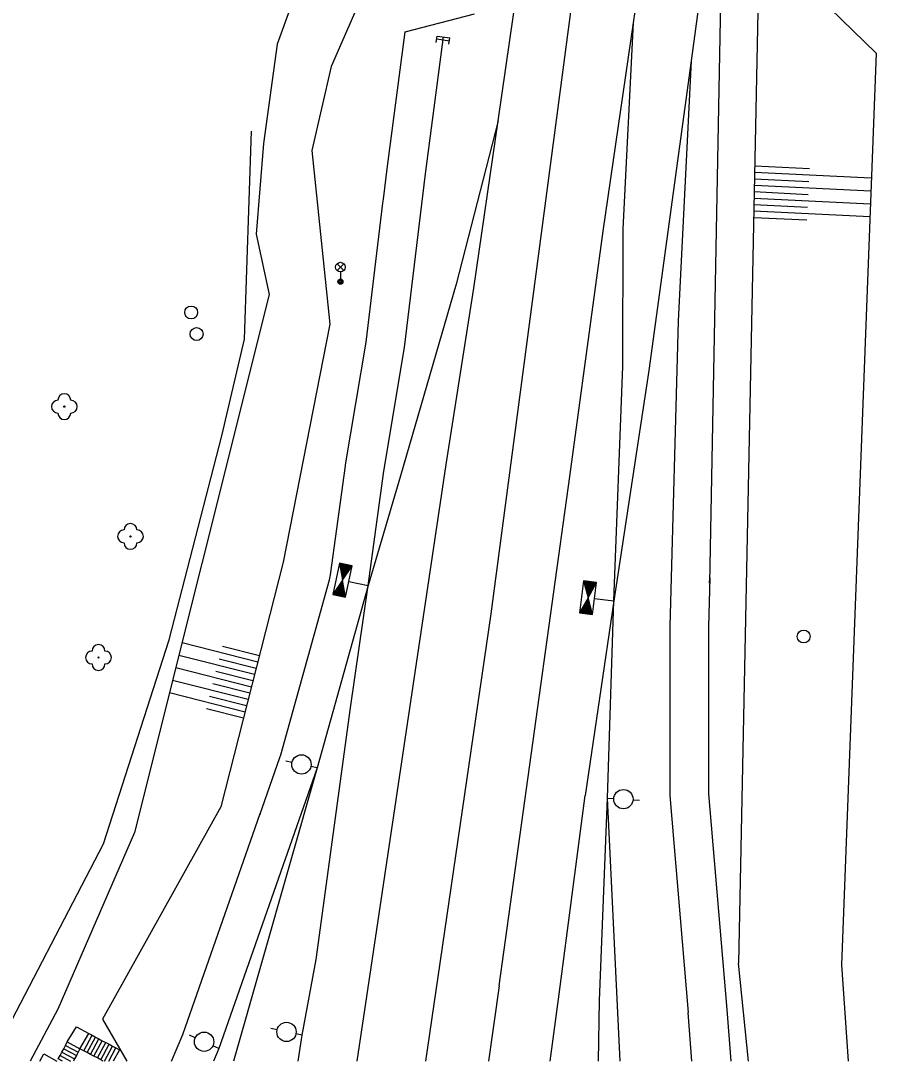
# Model space of a CAD drawing. Extents: x -598932 to -598196, y -1162207 to -1161504.
# Drawn here: x -598407.2 to -598340.9, y -1162207 to -1162126.2 of the extents above; entities that cross this region are included whole.
import ezdxf

# ---------------------------------------------------------------- set-up
doc = ezdxf.new("R2010")
doc.units = 0
for name, color, linetype in [('Level 12', 7, 'Continuous'), ('Level 22', 7, 'Continuous'), ('Level 27', 7, 'Continuous'), ('Level 33', 7, 'Continuous'), ('TM - budovy zdene_ betonove - VP', 7, 'Continuous'), ('TM - CD - osa koleji', 7, 'Continuous'), ('TM - dolni hrana svahu', 7, 'Continuous'), ('TM - horni hrana svahu', 7, 'Continuous'), ('TM - letecke snimky - pomocna linie', 7, 'Continuous'), ('TM - plot dreveny_ kovovy - VP', 7, 'Continuous'), ('TM - rozhrani ploch obecne - VP', 7, 'Continuous'), ('TM - schody - VP', 7, 'Continuous'), ('TM - srafovani', 7, 'Continuous')]:
    doc.layers.add(name, color=color, linetype=linetype)

msp = doc.modelspace()

# ---------------------------------------------------------------- linework, layer by layer
at = {"layer": 'Level 12'}
for p, q in [((-598375.006, -1162127.894), (-598374.935, -1162127.399)), ((-598374.935, -1162127.399), (-598373.945, -1162127.541)), ((-598373.981, -1162127.788), (-598374.97, -1162127.646)), ((-598374.016, -1162128.036), (-598373.945, -1162127.541)), ((-598381.793, -1162169.73), (-598380.3, -1162170.04)), ((-598362.733, -1162171.052), (-598361.22, -1162171.24)), ((-598386.196, -1162183.773), (-598386.685, -1162183.669)), ((-598384.24, -1162184.19), (-598384.729, -1162184.086)), ((-598361.73, -1162186.55), (-598361.231, -1162186.579)), ((-598359.733, -1162186.666), (-598359.234, -1162186.695)), ((-598393.7, -1162205.141), (-598394.155, -1162204.933)), ((-598387.356, -1162204.533), (-598387.845, -1162204.429)), ((-598385.4, -1162204.95), (-598385.889, -1162204.846)), ((-598391.88, -1162205.97), (-598392.335, -1162205.763))]:
    msp.add_line(p, q, dxfattribs=at)
for points in [[(-598382.047, -1162170.954), (-598381.54, -1162168.507), (-598382.519, -1162168.304), (-598383.026, -1162170.752)], [(-598382.519, -1162168.304), (-598382.283, -1162169.629), (-598381.54, -1162168.507)], [(-598382.456, -1162168.368), (-598382.255, -1162169.497), (-598381.622, -1162168.54)], [(-598382.394, -1162168.432), (-598382.228, -1162169.366), (-598381.705, -1162168.574)], [(-598382.332, -1162168.495), (-598382.201, -1162169.233), (-598381.787, -1162168.608)], [(-598382.27, -1162168.559), (-598382.173, -1162169.101), (-598381.869, -1162168.642)], [(-598382.208, -1162168.623), (-598382.146, -1162168.97), (-598381.952, -1162168.676)], [(-598382.146, -1162168.687), (-598382.119, -1162168.838), (-598382.034, -1162168.71)], [(-598383.026, -1162170.752), (-598382.047, -1162170.954), (-598382.283, -1162169.629)], [(-598382.944, -1162170.718), (-598382.109, -1162170.89), (-598382.31, -1162169.761)], [(-598382.861, -1162170.684), (-598382.172, -1162170.827), (-598382.337, -1162169.892)], [(-598382.778, -1162170.65), (-598382.234, -1162170.763), (-598382.365, -1162170.025)], [(-598382.697, -1162170.616), (-598382.295, -1162170.699), (-598382.392, -1162170.157)], [(-598382.614, -1162170.582), (-598382.358, -1162170.635), (-598382.419, -1162170.288)], [(-598362.888, -1162172.292), (-598362.579, -1162169.811), (-598363.571, -1162169.687), (-598363.88, -1162172.168)], [(-598363.571, -1162169.687), (-598363.229, -1162170.99), (-598362.579, -1162169.811)], [(-598363.504, -1162169.746), (-598363.213, -1162170.856), (-598362.658, -1162169.852)], [(-598363.437, -1162169.805), (-598363.196, -1162170.723), (-598362.738, -1162169.892)], [(-598363.369, -1162169.864), (-598363.179, -1162170.589), (-598362.818, -1162169.933)], [(-598363.303, -1162169.922), (-598363.163, -1162170.455), (-598362.896, -1162169.973)], [(-598363.236, -1162169.981), (-598363.146, -1162170.322), (-598362.976, -1162170.014)], [(-598363.169, -1162170.04), (-598363.13, -1162170.188), (-598363.055, -1162170.054)], [(-598382.531, -1162170.548), (-598382.42, -1162170.571), (-598382.447, -1162170.42)], [(-598363.88, -1162172.168), (-598362.888, -1162172.292), (-598363.229, -1162170.99)], [(-598363.8, -1162172.128), (-598362.955, -1162172.233), (-598363.246, -1162171.124)], [(-598363.721, -1162172.087), (-598363.022, -1162172.174), (-598363.263, -1162171.257)], [(-598363.641, -1162172.047), (-598363.089, -1162172.116), (-598363.279, -1162171.391)], [(-598363.563, -1162172.006), (-598363.156, -1162172.057), (-598363.296, -1162171.525)], [(-598363.483, -1162171.966), (-598363.223, -1162171.998), (-598363.313, -1162171.658)], [(-598363.403, -1162171.925), (-598363.29, -1162171.939), (-598363.329, -1162171.792)]]:
    msp.add_lwpolyline(points, close=True, dxfattribs=at)
for centre in [(-598385.463, -1162183.93), (-598360.482, -1162186.623), (-598386.623, -1162204.69), (-598393.017, -1162205.452)]:
    msp.add_circle(centre, 0.75, dxfattribs=at)
at = {"layer": 'Level 22'}
for centre in [(-598403.86, -1162156.16), (-598398.73, -1162166.23), (-598401.21, -1162175.63)]:
    msp.add_circle(centre, 0.05, dxfattribs=at)
for centre, start, end in [((-598404.36, -1162156.16), 90, 270), ((-598403.86, -1162155.66), 0, 180), ((-598403.36, -1162156.16), 270, 90), ((-598403.86, -1162156.66), 180, 0), ((-598398.73, -1162165.73), 0, 180), ((-598399.23, -1162166.23), 90, 270), ((-598398.23, -1162166.23), 270, 90), ((-598398.73, -1162166.73), 180, 0), ((-598401.71, -1162175.63), 90, 270), ((-598401.21, -1162175.13), 0, 180), ((-598400.71, -1162175.63), 270, 90), ((-598401.21, -1162176.13), 180, 0)]:
    msp.add_arc(centre, 0.5, start, end, dxfattribs=at)
at = {"layer": 'Level 27'}
for centre in [(-598394.02, -1162148.85), (-598393.6, -1162150.53), (-598346.5, -1162174)]:
    msp.add_circle(centre, 0.5, dxfattribs=at)
at = {"layer": 'Level 33'}
for p, q in [((-598382.705, -1162145.6), (-598382.175, -1162145.07)), ((-598382.705, -1162145.07), (-598382.175, -1162145.6)), ((-598382.44, -1162145.71), (-598382.44, -1162146.46))]:
    msp.add_line(p, q, dxfattribs=at)
for centre, radius in [((-598382.44, -1162145.335), 0.375), ((-598382.44, -1162146.46), 0.2), ((-598382.44, -1162146.46), 0.145), ((-598382.44, -1162146.46), 0.0876)]:
    msp.add_circle(centre, radius, dxfattribs=at)
at = {"layer": 'TM - budovy zdene_ betonove - VP'}
for points in [[(-598405.774, -1162206.96), (-598405.46, -1162206.39)], [(-598405.46, -1162206.39), (-598404.435, -1162206.96)]]:
    msp.add_lwpolyline(points, dxfattribs=at)
at = {"layer": 'TM - CD - osa koleji'}
for points in [[(-598380.05, -1162199.68), (-598374.24, -1162160.64), (-598372.09, -1162146.97), (-598370.21, -1162133.97), (-598368.42, -1162121.61), (-598367.4, -1162114.35)], [(-598363.17, -1162115), (-598363.36, -1162116.32), (-598370.78, -1162172.23), (-598374.88, -1162200.42)], [(-598370.13, -1162201.1), (-598364.64, -1162161.57), (-598362.06, -1162142.53), (-598359.7, -1162126.38), (-598358.16, -1162115.78)], [(-598353.48, -1162116.5), (-598355.23, -1162129.32), (-598358.5, -1162153.35), (-598361.22, -1162171.24), (-598363.45, -1162186.35)], [(-598361.73, -1162186.55), (-598361.22, -1162171.24), (-598360.54, -1162153.01), (-598360.5, -1162142.35), (-598359.7, -1162126.38)], [(-598384.33, -1162199.07), (-598381.66, -1162179.53), (-598380.3, -1162170.04), (-598379.08, -1162161.17), (-598377.46, -1162151.58), (-598375.84, -1162138.08), (-598374.44, -1162127.47)], [(-598355.23, -1162129.32), (-598356.23, -1162149.52), (-598356.89, -1162173.22), (-598356.89, -1162186.35), (-598355.45, -1162203.19)], [(-598370.21, -1162133.97), (-598373.47, -1162146.66), (-598377.78, -1162161.52), (-598380.3, -1162170.04), (-598384.24, -1162184.19)], [(-598384.24, -1162184.19), (-598391.88, -1162205.97), (-598392.297, -1162206.96)], [(-598384.24, -1162184.19), (-598390.733, -1162206.96)], [(-598365.46, -1162201.76), (-598363.45, -1162186.35)], [(-598362.415, -1162206.96), (-598362.33, -1162202.26), (-598361.73, -1162186.55)], [(-598360.734, -1162206.96), (-598361.73, -1162186.55)], [(-598385.708, -1162206.96), (-598385.4, -1162204.95), (-598384.33, -1162199.07)], [(-598381.136, -1162206.96), (-598380.05, -1162199.68)], [(-598374.88, -1162200.42), (-598375.845, -1162206.96)], [(-598370.13, -1162201.1), (-598370.946, -1162206.96)], [(-598366.163, -1162206.96), (-598365.46, -1162201.76)], [(-598355.166, -1162206.96), (-598355.45, -1162203.19)]]:
    msp.add_lwpolyline(points, dxfattribs=at)
at = {"layer": 'TM - dolni hrana svahu'}
for points in [[(-598378.1, -1162112.65), (-598379.7, -1162113.75), (-598382.16, -1162116.5), (-598385.13, -1162121.88), (-598387.34, -1162128.03), (-598388.41, -1162135.73), (-598388.99, -1162142.78), (-598387.98, -1162147.46), (-598398.42, -1162189.2), (-598404.37, -1162202.91), (-598406.503, -1162206.96)], [(-598350.62, -1162118.13), (-598345.55, -1162119.37), (-598344.57, -1162120.21), (-598344.27, -1162121.29), (-598344.47, -1162125.23), (-598340.87, -1162128.73), (-598343.57, -1162199.49)], [(-598343.57, -1162199.49), (-598343.053, -1162206.96)]]:
    msp.add_lwpolyline(points, dxfattribs=at)
at = {"layer": 'TM - horni hrana svahu'}
for points in [[(-598371.61, -1162120.09), (-598375.57, -1162119.46), (-598379.08, -1162120.4), (-598383.15, -1162129.75), (-598384.66, -1162136.27), (-598383.25, -1162149.76), (-598386.89, -1162168.24), (-598391.72, -1162187.23), (-598400.91, -1162203.69), (-598399.018, -1162206.96)], [(-598350.91, -1162122.76), (-598349.99, -1162122.92), (-598351.56, -1162199.35)], [(-598350.784, -1162206.96), (-598351.56, -1162199.35)]]:
    msp.add_lwpolyline(points, dxfattribs=at)
at = {"layer": 'TM - letecke snimky - pomocna linie'}
for points in [[(-598352.93, -1162123.32), (-598353.8, -1162169.86), (-598353.78, -1162169.44), (-598353.89, -1162173.26), (-598353.89, -1162186.22), (-598352.46, -1162202.95), (-598352.16, -1162206.96)], [(-598395.547, -1162206.96), (-598394.68, -1162204.89), (-598388.66, -1162187.73), (-598388.7, -1162187.85), (-598387.13, -1162183.38), (-598387.07, -1162183.18), (-598383.28, -1162169.61), (-598383.2, -1162169.21), (-598382.05, -1162160.76), (-598382.04, -1162160.67), (-598380.43, -1162151.15), (-598379.14, -1162140.36), (-598379.1, -1162140.06), (-598378.82, -1162137.71), (-598377.41, -1162127.08), (-598372.04, -1162125.68)]]:
    msp.add_lwpolyline(points, dxfattribs=at)
at = {"layer": 'TM - plot dreveny_ kovovy - VP'}
for points in [[(-598391.64, -1162158.43), (-598389.89, -1162150.93), (-598389.34, -1162134.79)], [(-598409.621, -1162206.96), (-598400.83, -1162190.09), (-598395.74, -1162174.25), (-598391.64, -1162158.43)]]:
    msp.add_lwpolyline(points, dxfattribs=at)
at = {"layer": 'TM - rozhrani ploch obecne - VP'}
for points in [[(-598403.63, -1162205.47), (-598402.92, -1162204.29)], [(-598402.92, -1162204.29), (-598401.97, -1162204.8)], [(-598402.65, -1162205.99), (-598401.97, -1162204.8)], [(-598401.97, -1162204.8), (-598401.71, -1162204.94)], [(-598401.71, -1162204.94), (-598401.44, -1162205.09)], [(-598403.91, -1162206), (-598403.77, -1162205.73)], [(-598403.77, -1162205.73), (-598403.63, -1162205.47)], [(-598403.63, -1162205.47), (-598402.65, -1162205.99)], [(-598401.44, -1162205.09), (-598401.18, -1162205.23)], [(-598401.18, -1162205.23), (-598400.92, -1162205.37)], [(-598400.92, -1162205.37), (-598400.65, -1162205.51)], [(-598400.65, -1162205.51), (-598400.39, -1162205.65)], [(-598400.39, -1162205.65), (-598400.12, -1162205.79)], [(-598400.12, -1162205.79), (-598399.86, -1162205.93)], [(-598404.33, -1162206.79), (-598404.19, -1162206.53)], [(-598404.19, -1162206.53), (-598404.05, -1162206.26)], [(-598404.05, -1162206.26), (-598403.91, -1162206)], [(-598402.93, -1162206.52), (-598403.07, -1162206.78)], [(-598402.79, -1162206.25), (-598402.93, -1162206.52)], [(-598402.65, -1162205.99), (-598402.79, -1162206.25)], [(-598402.35, -1162206.15), (-598402.65, -1162205.99)], [(-598402.09, -1162206.29), (-598402.35, -1162206.15)], [(-598401.82, -1162206.43), (-598402.09, -1162206.29)], [(-598401.56, -1162206.57), (-598401.82, -1162206.43)], [(-598401.3, -1162206.71), (-598401.56, -1162206.57)], [(-598399.59, -1162206.08), (-598400.067, -1162206.96)], [(-598399.86, -1162205.93), (-598399.59, -1162206.08)], [(-598404.009, -1162206.96), (-598404.33, -1162206.79)], [(-598403.07, -1162206.78), (-598403.163, -1162206.96)], [(-598401.03, -1162206.86), (-598401.3, -1162206.71)], [(-598400.844, -1162206.96), (-598401.03, -1162206.86)]]:
    msp.add_lwpolyline(points, dxfattribs=at)
at = {"layer": 'TM - schody - VP'}
for points in [[(-598402.35, -1162206.15), (-598401.71, -1162204.94)], [(-598403.77, -1162205.73), (-598402.79, -1162206.25)], [(-598402.09, -1162206.29), (-598401.44, -1162205.09)], [(-598401.82, -1162206.43), (-598401.18, -1162205.23)], [(-598401.56, -1162206.57), (-598400.92, -1162205.37)], [(-598401.3, -1162206.71), (-598400.65, -1162205.51)], [(-598401.03, -1162206.86), (-598400.39, -1162205.65)], [(-598400.749, -1162206.96), (-598400.12, -1162205.79)], [(-598404.19, -1162206.53), (-598403.379, -1162206.96)], [(-598404.05, -1162206.26), (-598403.07, -1162206.78)], [(-598403.91, -1162206), (-598402.93, -1162206.52)], [(-598400.405, -1162206.96), (-598399.86, -1162205.93)]]:
    msp.add_lwpolyline(points, dxfattribs=at)
at = {"layer": 'TM - srafovani'}
for points in [[(-598341.25, -1162138.44), (-598350.3, -1162138)], [(-598346.05, -1162137.71), (-598350.29, -1162137.5)], [(-598346.1, -1162138.71), (-598350.31, -1162138.5)], [(-598346.15, -1162139.71), (-598350.33, -1162139.5)], [(-598341.29, -1162139.44), (-598350.32, -1162139)], [(-598341.33, -1162140.44), (-598350.34, -1162140)], [(-598341.37, -1162141.44), (-598350.36, -1162141)], [(-598346.2, -1162140.7), (-598350.35, -1162140.5)], [(-598346.25, -1162141.7), (-598350.37, -1162141.5)], [(-598394.73, -1162174.47), (-598388.86, -1162175.96)], [(-598391.6, -1162174.75), (-598388.73, -1162175.48)], [(-598394.98, -1162175.44), (-598389.1, -1162176.93)], [(-598391.85, -1162175.72), (-598388.98, -1162176.45)], [(-598395.22, -1162176.41), (-598389.35, -1162177.9)], [(-598392.1, -1162176.68), (-598389.23, -1162177.42)], [(-598395.46, -1162177.38), (-598389.6, -1162178.87)], [(-598395.7, -1162178.35), (-598389.84, -1162179.84)], [(-598392.34, -1162177.65), (-598389.47, -1162178.38)], [(-598392.59, -1162178.62), (-598389.72, -1162179.35)], [(-598392.84, -1162179.59), (-598389.97, -1162180.32)]]:
    msp.add_lwpolyline(points, dxfattribs=at)

doc.saveas('drawing.dxf')
